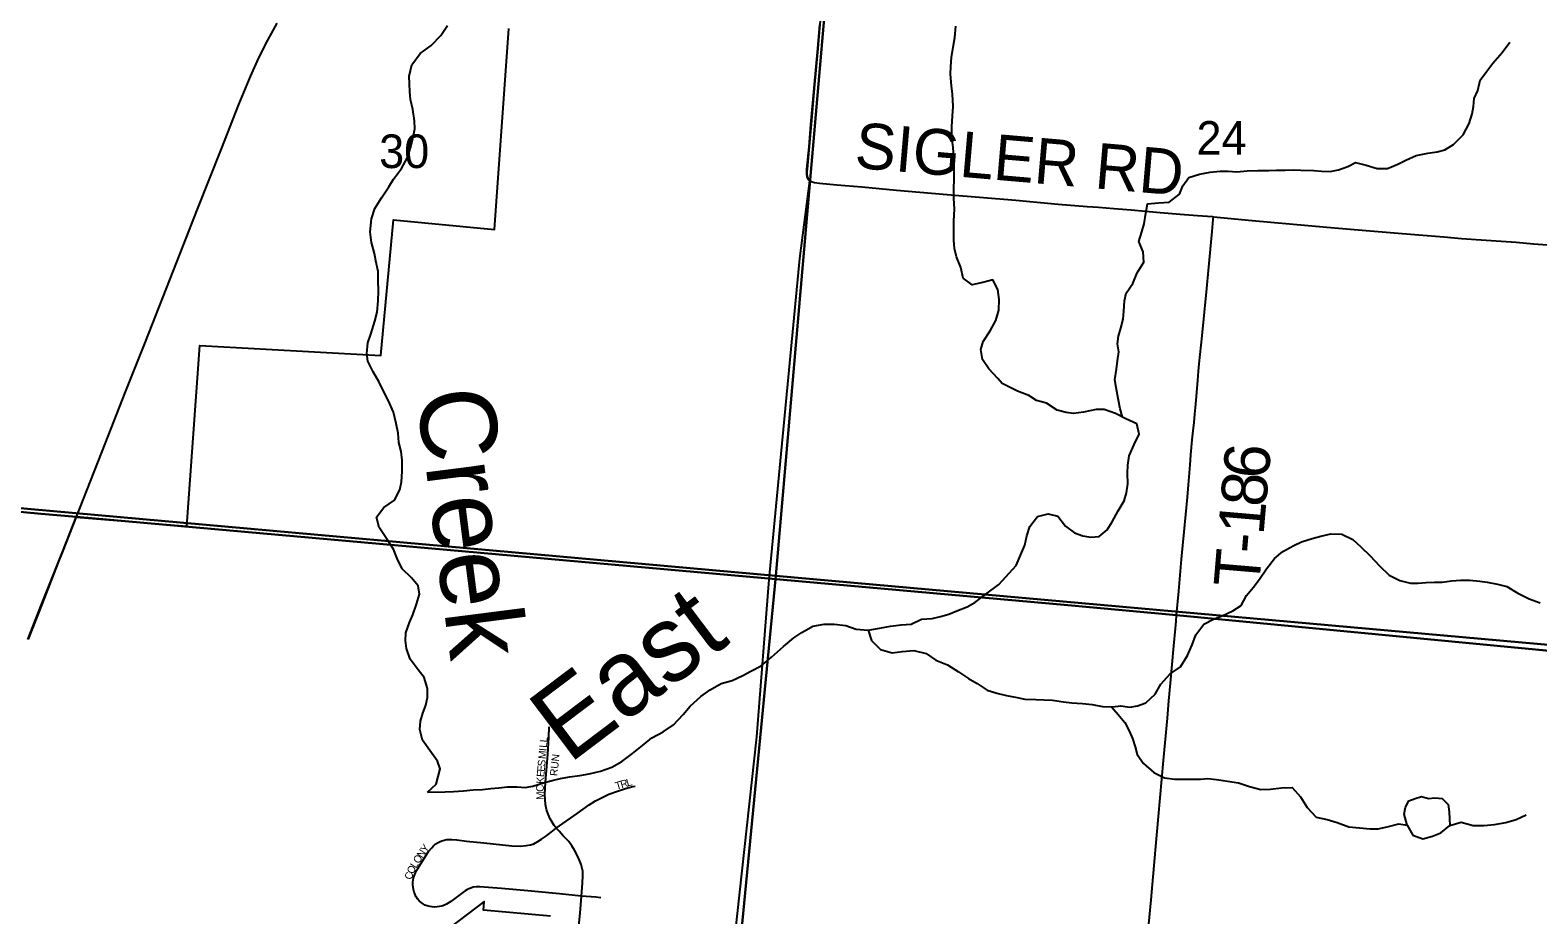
# Model space of a CAD drawing. Extents: x 0 to 680, y 0 to 440.
# Drawn here: x 166.66 to 196.03, y 340.03 to 357.26 of the extents above; entities that cross this region are included whole.
import ezdxf

# ---------------------------------------------------------------- set-up
doc = ezdxf.new("R2010")
doc.units = 0
for name, color, linetype in [('GM_X_City_Street', 7, 'Continuous'), ('GM_X_City_Street_Text', 7, 'Continuous'), ('GM_X_Corporation', 7, 'Continuous'), ('GM_X_Minor_Lake', 7, 'Continuous'), ('GM_X_Minor_River', 7, 'Continuous'), ('GM_X_Minor_River_Text', 7, 'Continuous'), ('GM_X_Section', 7, 'Continuous'), ('GM_X_Section_Text', 7, 'Continuous'), ('GM_X_State_Route', 7, 'Continuous'), ('GM_X_Township', 7, 'Continuous'), ('GM_X_Township_Road', 7, 'Continuous'), ('GM_X_Township_Road_Text', 7, 'Continuous')]:
    doc.layers.add(name, color=color, linetype=linetype)

msp = doc.modelspace()

# ---------------------------------------------------------------- linework, layer by layer
at = {"layer": 'GM_X_City_Street'}
for points in [[(176.907, 341.716), (176.865, 341.772), (176.787, 341.899), (176.748, 341.989), (176.719, 342.082), (176.7, 342.178), (176.689, 342.275), (176.687, 342.373), (176.698, 342.617), (176.743, 343.153), (176.765, 343.494), (176.77, 343.69)], [(176.907, 341.716), (177.312, 342.004), (177.549, 342.173), (177.672, 342.251), (177.801, 342.319), (177.934, 342.379), (178.116, 342.447), (178.255, 342.492), (178.396, 342.529), (178.444, 342.538)], [(177.397, 340.398), (176.972, 340.438), (176.354, 340.496), (175.839, 340.544), (175.5, 340.573), (175.418, 340.576), (175.351, 340.576), (175.291, 340.569), (175.243, 340.553), (175.201, 340.538), (175.165, 340.52), (175.134, 340.502), (175.087, 340.465), (174.853, 340.291), (174.771, 340.238), (174.727, 340.218), (174.681, 340.203), (174.634, 340.192), (174.586, 340.185), (174.537, 340.183), (174.489, 340.185), (174.441, 340.192), (174.394, 340.204), (174.349, 340.222), (174.313, 340.244), (174.275, 340.273), (174.239, 340.306), (174.205, 340.345), (174.176, 340.386), (174.174, 340.389), (174.156, 340.43), (174.14, 340.476), (174.128, 340.523), (174.12, 340.571), (174.116, 340.619), (174.116, 340.668), (174.121, 340.705), (174.128, 340.749), (174.151, 340.816), (174.186, 340.893), (174.21, 340.935), (174.262, 341.018), (174.42, 341.262), (174.48, 341.339), (174.514, 341.373), (174.551, 341.405), (174.591, 341.432), (174.634, 341.455), (174.679, 341.473), (174.726, 341.487), (174.773, 341.496), (174.822, 341.5), (174.87, 341.5), (174.967, 341.493), (175.159, 341.466), (175.498, 341.434), (176.043, 341.377), (176.213, 341.371), (176.323, 341.379), (176.403, 341.394), (176.468, 341.415), (176.547, 341.458), (176.618, 341.502), (176.699, 341.558), (176.774, 341.616), (176.907, 341.716)], [(177.397, 340.398), (177.417, 340.65), (177.426, 340.795), (177.425, 340.844), (177.422, 340.882), (177.413, 340.931), (177.392, 341.01), (177.367, 341.079), (177.33, 341.165), (177.261, 341.292), (177.208, 341.378), (177.15, 341.457), (177.037, 341.579), (176.963, 341.659), (176.907, 341.716)], [(177.25, 338.964), (177.257, 339.033), (177.286, 339.295), (177.327, 339.634), (177.371, 340.067), (177.397, 340.398)], [(177.773, 340.362), (177.676, 340.373), (177.397, 340.398)]]:
    msp.add_lwpolyline(points, dxfattribs=at)
at = {"layer": 'GM_X_Corporation'}
for points in [[(166.616, 345.393), (166.881, 346.072), (167.293, 347.113), (167.553, 347.775), (169.711, 347.6), (169.966, 351.116), (173.488, 350.924), (173.738, 353.562), (175.704, 353.375), (175.98, 357.29)], [(182.034, 357.36), (181.988, 356.826), (181.931, 356.196), (181.861, 355.421), (181.824, 354.984), (181.782, 354.548), (181.779, 354.499), (181.779, 354.477), (181.78, 354.45), (181.788, 354.402), (181.807, 354.358), (181.838, 354.322), (181.643, 352.812), (181.049, 346.563), (180.806, 343.495), (180.284, 338.695)], [(176.796, 340.005), (175.49, 340.125), (175.503, 340.289), (174.85, 339.8)]]:
    msp.add_lwpolyline(points, dxfattribs=at)
at = {"layer": 'GM_X_Minor_Lake'}
for points in [[(193.479, 341.778), (193.422, 341.993), (193.447, 342.129), (193.514, 342.253), (193.64, 342.299), (193.759, 342.334), (193.895, 342.296), (194.02, 342.307), (194.163, 342.299), (194.28, 342.179), (194.302, 342.036), (194.307, 341.899), (194.311, 341.774)], [(193.479, 341.778), (193.595, 341.58), (193.79, 341.512), (193.975, 341.564), (194.137, 341.627), (194.311, 341.774)]]:
    msp.add_lwpolyline(points, dxfattribs=at)
at = {"layer": 'GM_X_Minor_River'}
for points in [[(174.398, 342.422), (174.565, 342.573), (174.648, 342.877), (174.596, 343.026), (174.444, 343.23), (174.299, 343.434), (174.248, 343.643), (174.262, 343.803), (174.311, 343.957), (174.367, 344.111), (174.398, 344.265), (174.4, 344.438), (174.332, 344.653), (174.215, 344.803), (174.063, 345.007), (173.989, 345.216), (173.973, 345.371), (173.975, 345.52), (174.049, 345.721), (174.116, 345.875), (174.184, 346.082), (174.246, 346.277), (174.218, 346.438), (174.084, 346.594), (173.902, 346.769), (173.809, 346.972), (173.735, 347.152), (173.601, 347.361), (173.455, 347.571), (173.404, 347.774), (173.549, 347.963), (173.753, 348.103), (173.862, 348.309), (173.894, 348.464), (173.902, 348.666), (173.905, 348.885), (173.883, 349.052), (173.838, 349.225), (173.828, 349.41), (173.789, 349.6), (173.739, 349.821), (173.64, 350.036), (173.53, 350.251), (173.455, 350.401), (173.339, 350.605), (173.235, 350.814), (173.219, 350.963), (173.239, 351.17), (173.295, 351.336), (173.375, 351.591), (173.419, 351.763), (173.439, 351.988), (173.442, 352.184), (173.438, 352.381), (173.435, 352.559), (173.39, 352.762), (173.368, 352.91), (173.311, 353.119), (173.284, 353.327), (173.311, 353.583), (173.373, 353.784), (173.5, 353.99), (173.645, 354.203), (173.736, 354.356), (173.893, 354.562), (174.009, 354.774), (174.071, 354.982), (174.114, 355.148), (174.152, 355.337), (174.148, 355.492), (174.11, 355.712), (174.07, 355.903), (174.054, 356.058), (174.051, 356.212), (174.04, 356.361), (174.091, 356.58), (174.254, 356.804), (174.469, 356.956), (174.656, 357.155), (174.789, 357.344)], [(185.594, 350.374), (185.506, 350.476), (185.33, 350.662), (185.208, 350.842), (185.175, 351.039), (185.224, 351.192), (185.357, 351.405), (185.467, 351.605), (185.529, 351.807), (185.537, 352.015), (185.51, 352.205), (185.411, 352.397), (185.215, 352.34), (185.007, 352.295), (184.836, 352.428), (184.785, 352.636), (184.705, 352.845), (184.665, 353.006), (184.649, 353.167), (184.654, 353.547), (184.663, 353.773), (184.648, 353.987), (184.655, 354.546), (184.652, 354.76), (184.637, 354.98), (184.615, 355.158), (184.612, 355.378), (184.626, 355.58), (184.641, 355.77), (184.626, 356.008), (184.604, 356.169), (184.589, 356.401), (184.591, 356.549), (184.605, 356.727), (184.637, 356.923), (184.669, 357.113), (184.69, 357.333)], [(187.935, 349.721), (187.89, 349.885), (187.851, 350.087), (187.812, 350.296), (187.79, 350.445), (187.817, 350.658), (187.842, 350.819), (187.868, 350.991), (187.841, 351.146), (187.86, 351.3), (187.904, 351.454), (187.948, 351.632), (187.961, 351.786), (187.976, 351.988), (188.007, 352.137), (188.135, 352.325), (188.22, 352.532), (188.354, 352.739), (188.338, 352.941), (188.252, 353.144), (188.314, 353.328), (188.357, 353.488), (188.389, 353.69), (188.421, 353.874), (188.636, 353.895), (188.844, 353.904), (189.048, 354.062), (189.109, 354.222), (189.23, 354.387), (189.439, 354.45), (189.642, 354.489), (189.838, 354.511), (189.993, 354.509), (190.165, 354.501), (190.368, 354.517), (190.576, 354.526), (190.784, 354.523), (190.939, 354.528), (191.105, 354.532), (191.26, 354.536), (191.408, 354.528), (191.664, 354.525), (191.812, 354.511), (191.985, 354.503), (192.146, 354.537), (192.325, 354.601), (192.475, 354.682), (192.682, 354.626), (192.895, 354.564), (193.097, 354.562), (193.301, 354.649), (193.456, 354.724), (193.659, 354.817), (193.886, 354.862), (194.065, 354.889), (194.214, 354.923), (194.382, 355.028), (194.574, 355.216), (194.69, 355.441), (194.746, 355.624), (194.777, 355.773), (194.785, 355.927), (194.858, 356.081), (194.902, 356.282), (195.035, 356.459), (195.15, 356.612), (195.331, 356.824), (195.482, 357.024)], [(185.529, 346.466), (185.866, 346.834), (185.958, 347.047), (186.032, 347.23), (186.07, 347.414), (186.131, 347.592), (186.283, 347.787), (186.491, 347.838), (186.675, 347.794), (186.827, 347.596), (187.004, 347.469), (187.164, 347.408), (187.318, 347.382), (187.479, 347.398), (187.641, 347.527), (187.738, 347.686), (187.854, 347.899), (187.969, 348.094), (188.013, 348.248), (188.039, 348.426), (188.035, 348.634), (188.043, 348.789), (188.069, 348.967), (188.161, 349.186), (188.259, 349.393), (188.214, 349.589), (188.001, 349.687), (187.8, 349.79), (187.581, 349.87), (187.426, 349.872), (187.176, 349.816), (186.985, 349.794), (186.837, 349.814), (186.665, 349.857), (186.453, 349.997), (186.263, 350.046), (186.11, 350.143), (185.891, 350.228), (185.594, 350.374)], [(185.488, 344.346), (185.68, 344.302), (185.882, 344.264), (186.036, 344.233), (186.25, 344.224), (186.571, 344.209), (186.79, 344.182), (186.95, 344.157), (187.158, 344.148), (187.348, 344.128), (187.55, 344.09), (187.74, 344.082), (187.901, 344.104), (188.079, 344.078), (188.228, 344.1), (188.389, 344.158), (188.57, 344.328), (188.685, 344.523), (188.866, 344.723), (189.064, 344.858), (189.204, 345.082), (189.295, 345.289), (189.363, 345.485), (189.521, 345.691), (189.712, 345.79), (189.879, 345.853), (190.089, 345.952), (190.245, 346.057), (190.354, 346.246), (190.481, 346.405), (190.608, 346.564), (190.741, 346.771), (190.898, 346.971), (191.06, 347.106), (191.276, 347.222), (191.425, 347.292), (191.634, 347.361), (191.801, 347.407), (191.992, 347.452), (192.212, 347.443), (192.425, 347.34), (192.578, 347.195), (192.76, 347.021), (192.942, 346.828), (193.13, 346.648), (193.336, 346.538), (193.544, 346.488), (193.693, 346.492), (193.853, 346.502), (194.014, 346.506), (194.163, 346.511), (194.347, 346.532), (194.526, 346.548), (194.698, 346.546), (194.894, 346.526), (195.043, 346.506), (195.244, 346.468), (195.422, 346.424), (195.64, 346.297), (195.859, 346.181), (196.072, 346.107)], [(174.398, 342.422), (174.743, 342.429), (174.903, 342.433), (175.099, 342.449), (175.289, 342.464), (175.473, 342.474), (175.634, 342.49), (175.788, 342.506), (175.955, 342.527), (176.145, 342.525), (176.299, 342.511), (176.448, 342.539), (176.68, 342.607), (176.829, 342.647), (176.99, 342.687), (177.162, 342.72), (177.365, 342.742), (177.549, 342.775), (177.769, 342.826), (177.99, 342.906), (178.187, 343.017), (178.391, 343.175), (178.619, 343.356), (178.769, 343.479), (178.99, 343.595), (179.188, 343.73), (179.38, 343.929), (179.513, 344.094), (179.723, 344.282), (179.903, 344.411), (180.118, 344.533), (180.333, 344.595), (180.542, 344.694), (180.697, 344.775), (180.9, 344.88), (181.098, 345.05), (181.332, 345.255), (181.536, 345.425), (181.692, 345.53), (181.907, 345.652), (182.127, 345.691), (182.323, 345.688), (182.548, 345.662), (182.749, 345.594), (182.981, 345.573), (183.201, 345.612), (183.415, 345.651), (183.623, 345.678), (183.819, 345.693), (184.022, 345.786), (184.23, 345.801), (184.391, 345.841), (184.552, 345.886), (184.707, 345.95), (184.91, 346.03), (185.059, 346.112), (185.251, 346.258), (185.529, 346.466)], [(182.981, 345.573), (183.049, 345.376), (183.225, 345.195), (183.45, 345.133), (183.646, 345.16), (183.872, 345.181), (184.114, 345.119), (184.303, 344.991), (184.527, 344.899), (184.745, 344.766), (184.939, 344.633), (185.104, 344.535), (185.298, 344.408), (185.488, 344.346)], [(187.722, 344.083), (187.851, 343.932), (187.98, 343.776), (188.067, 343.614), (188.131, 343.465), (188.182, 343.304), (188.222, 343.154), (188.345, 342.98), (188.545, 342.8), (188.752, 342.702), (188.959, 342.676), (189.28, 342.672), (189.453, 342.676), (189.602, 342.686), (189.768, 342.666), (190.195, 342.602), (190.408, 342.528), (190.633, 342.472), (190.818, 342.481), (191.032, 342.503), (191.24, 342.512), (191.405, 342.332), (191.533, 342.122), (191.709, 341.935), (191.922, 341.891), (192.118, 341.829), (192.343, 341.744), (192.556, 341.723), (192.764, 341.703), (192.919, 341.707), (193.116, 341.752), (193.318, 341.803), (193.479, 341.778), (193.595, 341.58), (193.79, 341.512), (193.975, 341.564), (194.137, 341.627), (194.311, 341.774), (194.532, 341.837), (194.769, 341.774), (194.977, 341.772), (195.185, 341.793), (195.406, 341.832), (195.603, 341.89), (195.8, 341.976)]]:
    msp.add_lwpolyline(points, dxfattribs=at)
at = {"layer": 'GM_X_Section'}
for points in [[(166.804, 363.56), (182.529, 362.131), (181.181, 346.635), (165.367, 348.048)], [(182.529, 362.131), (198.387, 360.701), (196.814, 345.237), (181.181, 346.635)], [(165.367, 348.048), (181.181, 346.635), (179.642, 330.734), (163.9, 332.175)], [(181.181, 346.635), (196.814, 345.237), (195.37, 329.327), (179.642, 330.734)]]:
    msp.add_lwpolyline(points, close=True, dxfattribs=at)
at = {"layer": 'GM_X_State_Route'}
for points in [[(169.639, 353.056), (169.921, 353.77), (170.384, 354.947), (170.722, 355.806), (170.948, 356.353), (171.115, 356.715), (171.291, 357.062), (171.469, 357.391)], [(168.903, 351.191), (169.582, 352.91), (169.639, 353.056)], [(167.563, 347.78), (168.122, 349.204), (168.517, 350.213), (168.903, 351.191)], [(166.625, 345.397), (166.89, 346.076), (167.207, 346.877), (167.302, 347.118), (167.562, 347.779), (167.563, 347.78)]]:
    msp.add_lwpolyline(points, dxfattribs=at)
at = {"layer": 'GM_X_Township'}
for points in [[(250.725, 415.359), (154.698, 415.359), (154.182, 409.096), (153.446, 400.397), (152.65, 391.192), (151.706, 380.165), (151.316, 375.778), (151.31, 375.644), (150.328, 365.009), (148.945, 349.485), (150.03, 349.395), (165.555, 347.962), (166.876, 347.842), (167.562, 347.779), (186.873, 346.058), (188.99, 345.866), (196.725, 345.127), (198.844, 344.978), (204.178, 344.406), (225.071, 342.231)], [(225.071, 342.231), (204.178, 344.406), (198.844, 344.978), (196.725, 345.127), (188.99, 345.866), (186.873, 346.058), (167.562, 347.779), (166.876, 347.842), (165.555, 347.962)]]:
    msp.add_lwpolyline(points, dxfattribs=at)
at = {"layer": 'GM_X_Township_Road'}
for points in [[(182.082, 358.835), (182.087, 358.833), (182.123, 358.812), (182.155, 358.77), (182.165, 358.731), (182.168, 358.668), (182.163, 358.582), (182.115, 358.139), (182.043, 357.364), (181.997, 356.83), (181.94, 356.2), (181.87, 355.425), (181.833, 354.988), (181.791, 354.552), (181.788, 354.503), (181.789, 354.481), (181.789, 354.473)], [(181.789, 354.473), (181.789, 354.455), (181.797, 354.406), (181.816, 354.362), (181.847, 354.327), (181.889, 354.303), (181.935, 354.289), (182.032, 354.277), (182.372, 354.247), (182.856, 354.205), (183.535, 354.143), (184.214, 354.083), (184.747, 354.038), (185.232, 353.998), (185.862, 353.945), (186.686, 353.868), (187.246, 353.825), (187.472, 353.811), (187.766, 353.786), (188.106, 353.756), (188.382, 353.729), (188.673, 353.705), (189.06, 353.675), (189.4, 353.648), (189.69, 353.626), (189.71, 353.624)], [(188.99, 345.866), (189.033, 346.333), (189.089, 346.955), (189.137, 347.487), (189.202, 348.164), (189.225, 348.406), (189.255, 348.792), (189.269, 348.986), (189.296, 349.277), (189.312, 349.458), (189.333, 349.62), (189.348, 349.777), (189.361, 349.909), (189.372, 350.049), (189.404, 350.435), (189.42, 350.615), (189.431, 350.76), (189.49, 351.303), (189.577, 352.226), (189.611, 352.578), (189.683, 353.335), (189.705, 353.571), (189.71, 353.624)], [(189.71, 353.624), (190.465, 353.548), (191.192, 353.486), (191.919, 353.423), (192.452, 353.378), (192.84, 353.342), (193.304, 353.306), (193.712, 353.269), (194.198, 353.234), (194.537, 353.203), (194.925, 353.175), (195.119, 353.163), (195.604, 353.126), (195.943, 353.099), (196.671, 353.044), (197.156, 353.004), (197.495, 352.972), (197.728, 352.956), (197.824, 352.97), (197.878, 352.989)], [(188.287, 337.988), (188.296, 338.095), (188.325, 338.435), (188.37, 338.968), (188.43, 339.647), (188.494, 340.325), (188.577, 341.294), (188.604, 341.585), (188.672, 342.312), (188.734, 343.039), (188.767, 343.378), (188.812, 343.862), (188.842, 344.201), (188.873, 344.541), (188.939, 345.267), (188.966, 345.607), (188.979, 345.752), (188.99, 345.866)]]:
    msp.add_lwpolyline(points, dxfattribs=at)

# ---------------------------------------------------------------- texts
at = {"layer": 'GM_X_City_Street_Text'}
for s, height, rotation, p in [('L', 0.148, 84.9539, (176.722, 343.28)), ('L', 0.148, 85.1648, (176.732, 343.385)), ('S', 0.148, 84.9527, (176.69, 342.917)), ('M', 0.148, 84.9581, (176.703, 343.06)), ('I', 0.148, 84.946, (176.717, 343.215)), ('RUN', 0.1482, 84.0932, (176.928, 342.728)), ('E', 0.148, 85.0208, (176.672, 342.709)), ('E', 0.148, 84.9527, (176.681, 342.813)), ('C', 0.148, 89.9393, (176.664, 342.425)), ('K', 0.148, 86.7523, (176.665, 342.58)), ('T', 0.148, 16.3094, (178.08, 342.465)), ('R', 0.148, 16.2937, (178.18, 342.494)), ('L', 0.148, 16.5371, (178.294, 342.528)), ('M', 0.148, 89.9362, (176.664, 342.269)), ('N', 0.148, 56.9101, (174.3, 341.124)), ('Y', 0.148, 53.2438, (174.37, 341.231)), ('O', 0.148, 64.1876, (174.119, 340.813)), ('L', 0.148, 57.6702, (174.173, 340.927)), ('O', 0.148, 56.9798, (174.229, 341.015)), ('C', 0.148, 76.1463, (174.093, 340.707))]:
    msp.add_text(s, height=height, rotation=rotation, dxfattribs=at).set_placement(p)
at = {"layer": 'GM_X_Minor_River_Text'}
for s, height, rotation, p in [('Creek', 1.4827, 277.3043, (174.177, 350.205)), ('East', 1.4829, 37.0175, (177.151, 342.955))]:
    msp.add_text(s, height=height, rotation=rotation, dxfattribs=at).set_placement(p)
at = {"layer": 'GM_X_Section_Text'}
for s, p in [('24', (189.378, 354.83)), ('30', (173.457, 354.571))]:
    msp.add_text(s, height=0.6552, rotation=0, dxfattribs=at).set_placement(p)
at = {"layer": 'GM_X_Township_Road_Text'}
for s, height, rotation, p in [('SIGLER RD', 0.8894, 355.104, (182.701, 354.579)), ('6', 0.889, 84.8202, (190.776, 348.501)), ('8', 0.889, 85.0868, (190.729, 347.956)), ('1', 0.889, 85.1387, (190.683, 347.411)), ('T', 0.889, 85.1602, (190.596, 346.384)), ('-', 0.889, 85.1391, (190.652, 347.047))]:
    msp.add_text(s, height=height, rotation=rotation, dxfattribs=at).set_placement(p)

doc.saveas('drawing.dxf')
